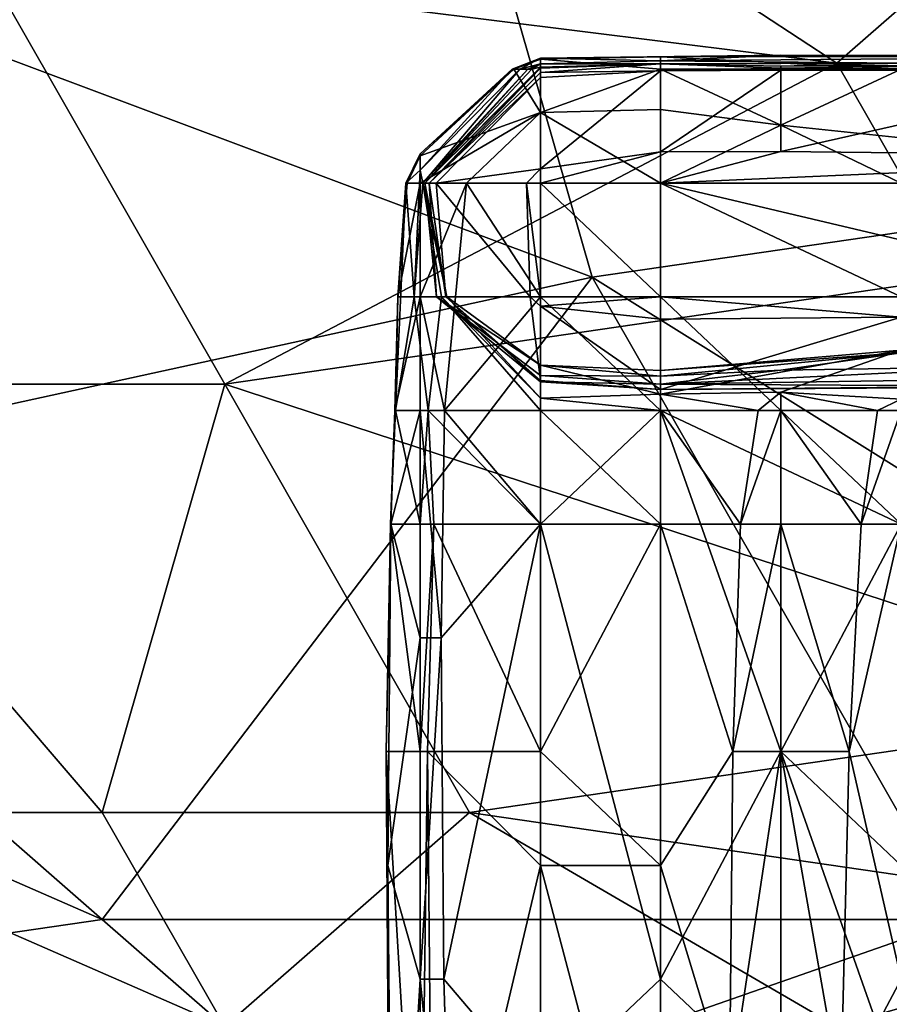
# Model space of a CAD drawing. Extents: x -161 to 11, y -10 to 160.
# Tile 360 of 499: x 0.8068 to 0.8386, y -0.2994 to -0.2634. Entities that reach past the tile are written whole.
import ezdxf

# ---------------------------------------------------------------- set-up
doc = ezdxf.new("R2010")
doc.units = 0
doc.header["$MEASUREMENT"] = 0
doc.layers.get('0').update_dxf_attribs({"linetype": 'CONTINUOUS'})

msp = doc.modelspace()

# ---------------------------------------------------------------- linework, layer by layer
for points in [[(0.83665, -0.265026, 0.390552), (0.818766, -0.253307, 0.392223), (0.805353, -0.26112, 0.390818)], [(0.818766, -0.253307, 0.392223), (0.83665, -0.265026, 0.390552), (0.845592, -0.257213, 0.391908)], [(0.823237, -0.257213, 0.266873), (0.832179, -0.253307, 0.266814), (0.854534, -0.268932, 0.266399)], [(0.876889, -0.26112, 0.26635), (0.854534, -0.268932, 0.266399), (0.832179, -0.253307, 0.266814)], [(0.823237, -0.257213, 0.266873), (0.827708, -0.272838, 0.266464), (0.79641, -0.26112, 0.267054)], [(0.854534, -0.268932, 0.266399), (0.827708, -0.272838, 0.266464), (0.823237, -0.257213, 0.266873)], [(0.83665, -0.265026, 0.390552), (0.859005, -0.265026, 0.390868), (0.845592, -0.257213, 0.391908)], [(0.827708, -0.272838, 0.266464), (0.791939, -0.280651, 0.266374), (0.79641, -0.26112, 0.267054)], [(0.814295, -0.276745, 0.38826), (0.805353, -0.26112, 0.390818), (0.79641, -0.276745, 0.387993)], [(0.83665, -0.265026, 0.390552), (0.805353, -0.26112, 0.390818), (0.814295, -0.276745, 0.38826)], [(0.830212, -0.264941, 0.236834), (0.834601, -0.264735, 0.225563), (0.825822, -0.264845, 0.225563)], [(0.834601, -0.264735, 0.225563), (0.830212, -0.264791, 0.221806), (0.825822, -0.264845, 0.225563)], [(0.825822, -0.264845, 0.225563), (0.830212, -0.264791, 0.221806), (0.825822, -0.264879, 0.221806)], [(0.825822, -0.264879, 0.221806), (0.830212, -0.264791, 0.221806), (0.830212, -0.26525, 0.22028)], [(0.834601, -0.264735, 0.225563), (0.830212, -0.264941, 0.236834), (0.843381, -0.264826, 0.233077)], [(0.830212, -0.264791, 0.221806), (0.834601, -0.264735, 0.225563), (0.84777, -0.264776, 0.221806)], [(0.838991, -0.26525, 0.220585), (0.830212, -0.264791, 0.221806), (0.84777, -0.264776, 0.221806)], [(0.838991, -0.26525, 0.220585), (0.830212, -0.26525, 0.22028), (0.830212, -0.264791, 0.221806)], [(0.834601, -0.264735, 0.225563), (0.843381, -0.264826, 0.233077), (0.84777, -0.264776, 0.221806)], [(0.814295, -0.276745, 0.38826), (0.841121, -0.272838, 0.389299), (0.83665, -0.265026, 0.390552)], [(0.8216, -0.2694, 0.248106), (0.825822, -0.265174, 0.248106), (0.825506, -0.26525, 0.240592)], [(0.825822, -0.265174, 0.248106), (0.8216, -0.2694, 0.248106), (0.825822, -0.265211, 0.25562)], [(0.825822, -0.264845, 0.225563), (0.82479, -0.26525, 0.225563), (0.825076, -0.26525, 0.22932)], [(0.824849, -0.26525, 0.221806), (0.82479, -0.26525, 0.225563), (0.825822, -0.264845, 0.225563)], [(0.825822, -0.264845, 0.225563), (0.825822, -0.264879, 0.221806), (0.824849, -0.26525, 0.221806)], [(0.825822, -0.264879, 0.221806), (0.825822, -0.26682, 0.218049), (0.824849, -0.26525, 0.221806)], [(0.825076, -0.26525, 0.22932), (0.825822, -0.265049, 0.233077), (0.825822, -0.264845, 0.225563)], [(0.825368, -0.26525, 0.233077), (0.825822, -0.265049, 0.233077), (0.825076, -0.26525, 0.22932)], [(0.825506, -0.26525, 0.240592), (0.825822, -0.265049, 0.233077), (0.825368, -0.26525, 0.233077)], [(0.825506, -0.26525, 0.240592), (0.825822, -0.265174, 0.248106), (0.825822, -0.265049, 0.233077)], [(0.825822, -0.265049, 0.233077), (0.830212, -0.264941, 0.236834), (0.825822, -0.264845, 0.225563)], [(0.830212, -0.26525, 0.22028), (0.825822, -0.26682, 0.218049), (0.825822, -0.264879, 0.221806)], [(0.830212, -0.264941, 0.236834), (0.825822, -0.265049, 0.233077), (0.830212, -0.265055, 0.251863)], [(0.825822, -0.265368, 0.263134), (0.830212, -0.265305, 0.266891), (0.830212, -0.265047, 0.25562)], [(0.830212, -0.265047, 0.25562), (0.825822, -0.265211, 0.25562), (0.825822, -0.265368, 0.263134)], [(0.830212, -0.265047, 0.25562), (0.830212, -0.265055, 0.251863), (0.825822, -0.265211, 0.25562)], [(0.825822, -0.265174, 0.248106), (0.830212, -0.265055, 0.251863), (0.825822, -0.265049, 0.233077)], [(0.825822, -0.265211, 0.25562), (0.830212, -0.265055, 0.251863), (0.825822, -0.265174, 0.248106)], [(0.830212, -0.264941, 0.236834), (0.838991, -0.265029, 0.244349), (0.843381, -0.264826, 0.233077)], [(0.838991, -0.265029, 0.244349), (0.830212, -0.264941, 0.236834), (0.830212, -0.265055, 0.251863)], [(0.830212, -0.265055, 0.251863), (0.834601, -0.265133, 0.25562), (0.838991, -0.265029, 0.244349)], [(0.834601, -0.265133, 0.25562), (0.830212, -0.265047, 0.25562), (0.834601, -0.265203, 0.263134)], [(0.834601, -0.265133, 0.25562), (0.830212, -0.265055, 0.251863), (0.830212, -0.265047, 0.25562)], [(0.830212, -0.265305, 0.266891), (0.834601, -0.265203, 0.263134), (0.830212, -0.265047, 0.25562)], [(0.834601, -0.265133, 0.25562), (0.843381, -0.26509, 0.25562), (0.838991, -0.265029, 0.244349)], [(0.834601, -0.265133, 0.25562), (0.834601, -0.265203, 0.263134), (0.843381, -0.26509, 0.25562)], [(0.834601, -0.265203, 0.263134), (0.84777, -0.265287, 0.266891), (0.843381, -0.26509, 0.25562)], [(0.859005, -0.265026, 0.390868), (0.83665, -0.265026, 0.390552), (0.841121, -0.272838, 0.389299)], [(0.824849, -0.26525, 0.221806), (0.825822, -0.26682, 0.218049), (0.821433, -0.268404, 0.221806)], [(0.821433, -0.268936, 0.22932), (0.821532, -0.2694, 0.233077), (0.825076, -0.26525, 0.22932)], [(0.821433, -0.268936, 0.22932), (0.825076, -0.26525, 0.22932), (0.82479, -0.26525, 0.225563)], [(0.821433, -0.268936, 0.22932), (0.82479, -0.26525, 0.225563), (0.821433, -0.268339, 0.225563)], [(0.824849, -0.26525, 0.221806), (0.821433, -0.268339, 0.225563), (0.82479, -0.26525, 0.225563)], [(0.821433, -0.268339, 0.225563), (0.824849, -0.26525, 0.221806), (0.821433, -0.268404, 0.221806)], [(0.821532, -0.2694, 0.233077), (0.821597, -0.2694, 0.236834), (0.825368, -0.26525, 0.233077)], [(0.825076, -0.26525, 0.22932), (0.821532, -0.2694, 0.233077), (0.825368, -0.26525, 0.233077)], [(0.825506, -0.26525, 0.240592), (0.821597, -0.2694, 0.236834), (0.8216, -0.2694, 0.248106)], [(0.825368, -0.26525, 0.233077), (0.821597, -0.2694, 0.236834), (0.825506, -0.26525, 0.240592)], [(0.821759, -0.2694, 0.263134), (0.825822, -0.265211, 0.25562), (0.8216, -0.2694, 0.248106)], [(0.821759, -0.2694, 0.263134), (0.825822, -0.265368, 0.263134), (0.825822, -0.265211, 0.25562)], [(0.825822, -0.265368, 0.263134), (0.821759, -0.2694, 0.263134), (0.825822, -0.265553, 0.266891)], [(0.830212, -0.26525, 0.22028), (0.830212, -0.266718, 0.218049), (0.825822, -0.26682, 0.218049)], [(0.830212, -0.268261, 0.270649), (0.830212, -0.265305, 0.266891), (0.825822, -0.268876, 0.270649)], [(0.825822, -0.265553, 0.266891), (0.825822, -0.268876, 0.270649), (0.830212, -0.265305, 0.266891)], [(0.825822, -0.265553, 0.266891), (0.830212, -0.265305, 0.266891), (0.825822, -0.265368, 0.263134)], [(0.830212, -0.265305, 0.266891), (0.834601, -0.265286, 0.266891), (0.834601, -0.265203, 0.263134)], [(0.830212, -0.266718, 0.218049), (0.830212, -0.26525, 0.22028), (0.834601, -0.267288, 0.218049)], [(0.838991, -0.26525, 0.220585), (0.834601, -0.267288, 0.218049), (0.830212, -0.26525, 0.22028)], [(0.830212, -0.268261, 0.270649), (0.834601, -0.268251, 0.270649), (0.834601, -0.265286, 0.266891)], [(0.830212, -0.265305, 0.266891), (0.830212, -0.268261, 0.270649), (0.834601, -0.265286, 0.266891)], [(0.834601, -0.265203, 0.263134), (0.834601, -0.265286, 0.266891), (0.84777, -0.265287, 0.266891)], [(0.834601, -0.267288, 0.218049), (0.838991, -0.26525, 0.220585), (0.838991, -0.267756, 0.218049)], [(0.834601, -0.265286, 0.266891), (0.834601, -0.268251, 0.270649), (0.84777, -0.265287, 0.266891)], [(0.834601, -0.268251, 0.270649), (0.85216, -0.268439, 0.270649), (0.84777, -0.265287, 0.266891)], [(0.821759, -0.2694, 0.263134), (0.822012, -0.2694, 0.266891), (0.825822, -0.265553, 0.266891)], [(0.825822, -0.268876, 0.270649), (0.825822, -0.265553, 0.266891), (0.822012, -0.2694, 0.266891)], [(0.821433, -0.2694, 0.220472), (0.825822, -0.26682, 0.218049), (0.823129, -0.2694, 0.218049)], [(0.825822, -0.26682, 0.218049), (0.821433, -0.2694, 0.220472), (0.821433, -0.268404, 0.221806)], [(0.825822, -0.26682, 0.218049), (0.825822, -0.2694, 0.216904), (0.823129, -0.2694, 0.218049)], [(0.830212, -0.266718, 0.218049), (0.830212, -0.2694, 0.21683), (0.825822, -0.26682, 0.218049)], [(0.825822, -0.2694, 0.216904), (0.825822, -0.26682, 0.218049), (0.830212, -0.2694, 0.21683)], [(0.834601, -0.267288, 0.218049), (0.830212, -0.2694, 0.21683), (0.830212, -0.266718, 0.218049)], [(0.830212, -0.2694, 0.21683), (0.834601, -0.267288, 0.218049), (0.838991, -0.2694, 0.217431)], [(0.838991, -0.267756, 0.218049), (0.838991, -0.2694, 0.217431), (0.834601, -0.267288, 0.218049)], [(0.821433, -0.268339, 0.225563), (0.820914, -0.2694, 0.225563), (0.821433, -0.268936, 0.22932)], [(0.820914, -0.2694, 0.225563), (0.821433, -0.268339, 0.225563), (0.820963, -0.2694, 0.221806)], [(0.821433, -0.268404, 0.221806), (0.820963, -0.2694, 0.221806), (0.821433, -0.268339, 0.225563)], [(0.820963, -0.2694, 0.221806), (0.821433, -0.268404, 0.221806), (0.821433, -0.2694, 0.220472)], [(0.830212, -0.268261, 0.270649), (0.825822, -0.268876, 0.270649), (0.825822, -0.2694, 0.270892)], [(0.825822, -0.2694, 0.270892), (0.830212, -0.2694, 0.271205), (0.830212, -0.268261, 0.270649)], [(0.830212, -0.268261, 0.270649), (0.830212, -0.2694, 0.271205), (0.834601, -0.268251, 0.270649)], [(0.834601, -0.268251, 0.270649), (0.830212, -0.2694, 0.271205), (0.85216, -0.268439, 0.270649)], [(0.85216, -0.268439, 0.270649), (0.830212, -0.2694, 0.271205), (0.860939, -0.2694, 0.271088)], [(0.821433, -0.268936, 0.22932), (0.820914, -0.2694, 0.225563), (0.821214, -0.27355, 0.22932)], [(0.821214, -0.27355, 0.22932), (0.821532, -0.2694, 0.233077), (0.821433, -0.268936, 0.22932)], [(0.822012, -0.2694, 0.266891), (0.825316, -0.2694, 0.270649), (0.825822, -0.268876, 0.270649)], [(0.825822, -0.268876, 0.270649), (0.825316, -0.2694, 0.270649), (0.825822, -0.2694, 0.270892)], [(0.827708, -0.272838, 0.266464), (0.854534, -0.268932, 0.266399), (0.859005, -0.29237, 0.26554)], [(0.821214, -0.27355, 0.22932), (0.820914, -0.2694, 0.225563), (0.820531, -0.2777, 0.225563)], [(0.820614, -0.27355, 0.221806), (0.820531, -0.2777, 0.225563), (0.820914, -0.2694, 0.225563)], [(0.820614, -0.27355, 0.221806), (0.820963, -0.2694, 0.221806), (0.821433, -0.2694, 0.220472)], [(0.821433, -0.2694, 0.220472), (0.821433, -0.27355, 0.219485), (0.820614, -0.27355, 0.221806)], [(0.820963, -0.2694, 0.221806), (0.820614, -0.27355, 0.221806), (0.820914, -0.2694, 0.225563)], [(0.821214, -0.27355, 0.22932), (0.822212, -0.27355, 0.233077), (0.821532, -0.2694, 0.233077)], [(0.821433, -0.27355, 0.219485), (0.821433, -0.2694, 0.220472), (0.823129, -0.2694, 0.218049)], [(0.82232, -0.2777, 0.218049), (0.821433, -0.27355, 0.219485), (0.823129, -0.2694, 0.218049)], [(0.821532, -0.2694, 0.233077), (0.822411, -0.27355, 0.236834), (0.821597, -0.2694, 0.236834)], [(0.822411, -0.27355, 0.236834), (0.821532, -0.2694, 0.233077), (0.822212, -0.27355, 0.233077)], [(0.821597, -0.2694, 0.236834), (0.822023, -0.27355, 0.244349), (0.8216, -0.2694, 0.248106)], [(0.822023, -0.27355, 0.244349), (0.821597, -0.2694, 0.236834), (0.822411, -0.27355, 0.236834)], [(0.8216, -0.2694, 0.248106), (0.822025, -0.27355, 0.25562), (0.821759, -0.2694, 0.263134)], [(0.822025, -0.27355, 0.25562), (0.8216, -0.2694, 0.248106), (0.822023, -0.27355, 0.244349)], [(0.821759, -0.2694, 0.263134), (0.822373, -0.27355, 0.266891), (0.822012, -0.2694, 0.266891)], [(0.822373, -0.27355, 0.266891), (0.821759, -0.2694, 0.263134), (0.822025, -0.27355, 0.25562)], [(0.825316, -0.2694, 0.270649), (0.822012, -0.2694, 0.266891), (0.825453, -0.27355, 0.270649)], [(0.822373, -0.27355, 0.266891), (0.825453, -0.27355, 0.270649), (0.822012, -0.2694, 0.266891)], [(0.823129, -0.2694, 0.218049), (0.825822, -0.27355, 0.216676), (0.82232, -0.2777, 0.218049)], [(0.825822, -0.27355, 0.216676), (0.823129, -0.2694, 0.218049), (0.825822, -0.2694, 0.216904)], [(0.825822, -0.2694, 0.270892), (0.825316, -0.2694, 0.270649), (0.825822, -0.27355, 0.270831)], [(0.825453, -0.27355, 0.270649), (0.825822, -0.27355, 0.270831), (0.825316, -0.2694, 0.270649)], [(0.830212, -0.27355, 0.271079), (0.830212, -0.2694, 0.271205), (0.825822, -0.2694, 0.270892)], [(0.825822, -0.27355, 0.270831), (0.830212, -0.27355, 0.271079), (0.825822, -0.2694, 0.270892)], [(0.830212, -0.2694, 0.21683), (0.830212, -0.27355, 0.216591), (0.825822, -0.2694, 0.216904)], [(0.830212, -0.27355, 0.216591), (0.825822, -0.27355, 0.216676), (0.825822, -0.2694, 0.216904)], [(0.860939, -0.2694, 0.271088), (0.830212, -0.2694, 0.271205), (0.84777, -0.27355, 0.271037)], [(0.830212, -0.2694, 0.271205), (0.830212, -0.27355, 0.271079), (0.84777, -0.27355, 0.271037)], [(0.838991, -0.27355, 0.21737), (0.830212, -0.2694, 0.21683), (0.838991, -0.2694, 0.217431)], [(0.830212, -0.27355, 0.216591), (0.830212, -0.2694, 0.21683), (0.838991, -0.27355, 0.21737)], [(0.791939, -0.280651, 0.266374), (0.827708, -0.272838, 0.266464), (0.809824, -0.296276, 0.26555)], [(0.841121, -0.296276, 0.265429), (0.809824, -0.296276, 0.26555), (0.827708, -0.272838, 0.266464)], [(0.850063, -0.288463, 0.386642), (0.841121, -0.272838, 0.389299), (0.814295, -0.276745, 0.38826)], [(0.859005, -0.29237, 0.26554), (0.841121, -0.296276, 0.265429), (0.827708, -0.272838, 0.266464)], [(0.820531, -0.2777, 0.225563), (0.820614, -0.27355, 0.221806), (0.820505, -0.2777, 0.221806)], [(0.820505, -0.2777, 0.221806), (0.820614, -0.27355, 0.221806), (0.821433, -0.27355, 0.219485)], [(0.821433, -0.2777, 0.21926), (0.820505, -0.2777, 0.221806), (0.821433, -0.27355, 0.219485)], [(0.821214, -0.27355, 0.22932), (0.820531, -0.2777, 0.225563), (0.821725, -0.2777, 0.22932)], [(0.821725, -0.2777, 0.22932), (0.822212, -0.27355, 0.233077), (0.821214, -0.27355, 0.22932)], [(0.821433, -0.27355, 0.219485), (0.82232, -0.2777, 0.218049), (0.821433, -0.2777, 0.21926)], [(0.821725, -0.2777, 0.22932), (0.825822, -0.2777, 0.232676), (0.822212, -0.27355, 0.233077)], [(0.822023, -0.27355, 0.244349), (0.825822, -0.276419, 0.244349), (0.822025, -0.27355, 0.25562)], [(0.825822, -0.276419, 0.244349), (0.822023, -0.27355, 0.244349), (0.825822, -0.276052, 0.236834)], [(0.822411, -0.27355, 0.236834), (0.825822, -0.276052, 0.236834), (0.822023, -0.27355, 0.244349)], [(0.822025, -0.27355, 0.25562), (0.825822, -0.276651, 0.263134), (0.822373, -0.27355, 0.266891)], [(0.825822, -0.276651, 0.263134), (0.822025, -0.27355, 0.25562), (0.825822, -0.276419, 0.244349)], [(0.825822, -0.277253, 0.233077), (0.822411, -0.27355, 0.236834), (0.822212, -0.27355, 0.233077)], [(0.822212, -0.27355, 0.233077), (0.825822, -0.2777, 0.232676), (0.825822, -0.277253, 0.233077)], [(0.825822, -0.281851, 0.216614), (0.82232, -0.2777, 0.218049), (0.825822, -0.27355, 0.216676)], [(0.822373, -0.27355, 0.266891), (0.825822, -0.276607, 0.266891), (0.825453, -0.27355, 0.270649)], [(0.825822, -0.276607, 0.266891), (0.822373, -0.27355, 0.266891), (0.825822, -0.276651, 0.263134)], [(0.825822, -0.276052, 0.236834), (0.822411, -0.27355, 0.236834), (0.825822, -0.277253, 0.233077)], [(0.825822, -0.273893, 0.270649), (0.825822, -0.27355, 0.270831), (0.825453, -0.27355, 0.270649)], [(0.825822, -0.273893, 0.270649), (0.825453, -0.27355, 0.270649), (0.825822, -0.276607, 0.266891)], [(0.830212, -0.27355, 0.216591), (0.830212, -0.2777, 0.216498), (0.825822, -0.27355, 0.216676)], [(0.825822, -0.281851, 0.216614), (0.825822, -0.27355, 0.216676), (0.830212, -0.2777, 0.216498)], [(0.830212, -0.27355, 0.271079), (0.825822, -0.27355, 0.270831), (0.825822, -0.273893, 0.270649)], [(0.830212, -0.274369, 0.270649), (0.830212, -0.27355, 0.271079), (0.825822, -0.273893, 0.270649)], [(0.838991, -0.2743, 0.270649), (0.830212, -0.27355, 0.271079), (0.830212, -0.274369, 0.270649)], [(0.838991, -0.2743, 0.270649), (0.84777, -0.27355, 0.271037), (0.830212, -0.27355, 0.271079)], [(0.830212, -0.27355, 0.216591), (0.838991, -0.27355, 0.21737), (0.838991, -0.281851, 0.217131)], [(0.830212, -0.2777, 0.216498), (0.830212, -0.27355, 0.216591), (0.838991, -0.281851, 0.217131)], [(0.825822, -0.273893, 0.270649), (0.830212, -0.276935, 0.266891), (0.830212, -0.274369, 0.270649)], [(0.825822, -0.276607, 0.266891), (0.830212, -0.276935, 0.266891), (0.825822, -0.273893, 0.270649)], [(0.843381, -0.276849, 0.266891), (0.838991, -0.2743, 0.270649), (0.830212, -0.276935, 0.266891)], [(0.838991, -0.2743, 0.270649), (0.830212, -0.274369, 0.270649), (0.830212, -0.276935, 0.266891)], [(0.830212, -0.276236, 0.236834), (0.838991, -0.275495, 0.22932), (0.838991, -0.275594, 0.233077)], [(0.830212, -0.276236, 0.236834), (0.830212, -0.277104, 0.233077), (0.838991, -0.275495, 0.22932)], [(0.838991, -0.275495, 0.22932), (0.830212, -0.277104, 0.233077), (0.834601, -0.277036, 0.22932)], [(0.830212, -0.276451, 0.240592), (0.838991, -0.275594, 0.233077), (0.834601, -0.276231, 0.240592)], [(0.838991, -0.275594, 0.233077), (0.830212, -0.276451, 0.240592), (0.830212, -0.276236, 0.236834)], [(0.834601, -0.277036, 0.22932), (0.838991, -0.277288, 0.225563), (0.838991, -0.275495, 0.22932)], [(0.834601, -0.276231, 0.240592), (0.838991, -0.275594, 0.233077), (0.843381, -0.2761, 0.240592)], [(0.830212, -0.277104, 0.233077), (0.830212, -0.276236, 0.236834), (0.825822, -0.276052, 0.236834)], [(0.825822, -0.276052, 0.236834), (0.825822, -0.277253, 0.233077), (0.830212, -0.277104, 0.233077)], [(0.825822, -0.276419, 0.244349), (0.825822, -0.276052, 0.236834), (0.830212, -0.276451, 0.240592)], [(0.830212, -0.276236, 0.236834), (0.830212, -0.276451, 0.240592), (0.825822, -0.276052, 0.236834)], [(0.843381, -0.2761, 0.240592), (0.85216, -0.276407, 0.251863), (0.830212, -0.276735, 0.25562)], [(0.843381, -0.2761, 0.240592), (0.830212, -0.276735, 0.25562), (0.834601, -0.276231, 0.240592)], [(0.830212, -0.276735, 0.25562), (0.830212, -0.276451, 0.240592), (0.834601, -0.276231, 0.240592)], [(0.830212, -0.276735, 0.25562), (0.825822, -0.276651, 0.263134), (0.825822, -0.276419, 0.244349)], [(0.830212, -0.276735, 0.25562), (0.825822, -0.276419, 0.244349), (0.830212, -0.276451, 0.240592)], [(0.825822, -0.276607, 0.266891), (0.825822, -0.276651, 0.263134), (0.830212, -0.276935, 0.266891)], [(0.830212, -0.276935, 0.266891), (0.825822, -0.276651, 0.263134), (0.830212, -0.276735, 0.25562)], [(0.830212, -0.276735, 0.25562), (0.85216, -0.276407, 0.251863), (0.843381, -0.276815, 0.263134)], [(0.814295, -0.276745, 0.38826), (0.79641, -0.276745, 0.387993), (0.809824, -0.29237, 0.385293)], [(0.79641, -0.276745, 0.387993), (0.79641, -0.29237, 0.385054), (0.809824, -0.29237, 0.385293)], [(0.823237, -0.29237, 0.385486), (0.814295, -0.276745, 0.38826), (0.809824, -0.29237, 0.385293)], [(0.814295, -0.276745, 0.38826), (0.823237, -0.29237, 0.385486), (0.850063, -0.288463, 0.386642)], [(0.830212, -0.276935, 0.266891), (0.830212, -0.276735, 0.25562), (0.843381, -0.276815, 0.263134)], [(0.830212, -0.276935, 0.266891), (0.843381, -0.276815, 0.263134), (0.843381, -0.276849, 0.266891)], [(0.834601, -0.277036, 0.22932), (0.830212, -0.277104, 0.233077), (0.833772, -0.2777, 0.22932)], [(0.834601, -0.277036, 0.22932), (0.833772, -0.2777, 0.22932), (0.834601, -0.2777, 0.228183)], [(0.838991, -0.277288, 0.225563), (0.834601, -0.277036, 0.22932), (0.838136, -0.2777, 0.225563)], [(0.834601, -0.277036, 0.22932), (0.834601, -0.2777, 0.228183), (0.838136, -0.2777, 0.225563)], [(0.825822, -0.277253, 0.233077), (0.830212, -0.2777, 0.232326), (0.830212, -0.277104, 0.233077)], [(0.830212, -0.2777, 0.232326), (0.825822, -0.277253, 0.233077), (0.825822, -0.2777, 0.232676)], [(0.830212, -0.277104, 0.233077), (0.830212, -0.2777, 0.232326), (0.833772, -0.2777, 0.22932)], [(0.838991, -0.2777, 0.225324), (0.838991, -0.277288, 0.225563), (0.838136, -0.2777, 0.225563)], [(0.820531, -0.2777, 0.225563), (0.820346, -0.281851, 0.225563), (0.821433, -0.281851, 0.228556)], [(0.820505, -0.2777, 0.221806), (0.820346, -0.281851, 0.225563), (0.820531, -0.2777, 0.225563)], [(0.820346, -0.281851, 0.225563), (0.820505, -0.2777, 0.221806), (0.820362, -0.281851, 0.221806)], [(0.820505, -0.2777, 0.221806), (0.821433, -0.2777, 0.21926), (0.820362, -0.281851, 0.221806)], [(0.821433, -0.286001, 0.218944), (0.820362, -0.281851, 0.221806), (0.821433, -0.2777, 0.21926)], [(0.821433, -0.281851, 0.228556), (0.821725, -0.2777, 0.22932), (0.820531, -0.2777, 0.225563)], [(0.821433, -0.2777, 0.21926), (0.8222, -0.286001, 0.218049), (0.821433, -0.286001, 0.218944)], [(0.821433, -0.2777, 0.21926), (0.82232, -0.2777, 0.218049), (0.8222, -0.286001, 0.218049)], [(0.821725, -0.2777, 0.22932), (0.821433, -0.281851, 0.228556), (0.821932, -0.281851, 0.22932)], [(0.825822, -0.281851, 0.231425), (0.825822, -0.2777, 0.232676), (0.821725, -0.2777, 0.22932)], [(0.821932, -0.281851, 0.22932), (0.825822, -0.281851, 0.231425), (0.821725, -0.2777, 0.22932)], [(0.82232, -0.2777, 0.218049), (0.825822, -0.281851, 0.216614), (0.8222, -0.286001, 0.218049)], [(0.825822, -0.2777, 0.232676), (0.830212, -0.281851, 0.231199), (0.830212, -0.2777, 0.232326)], [(0.825822, -0.2777, 0.232676), (0.825822, -0.281851, 0.231425), (0.830212, -0.281851, 0.231199)], [(0.830212, -0.298451, 0.216662), (0.825822, -0.281851, 0.216614), (0.830212, -0.2777, 0.216498)], [(0.830212, -0.281851, 0.231199), (0.833126, -0.281851, 0.22932), (0.830212, -0.2777, 0.232326)], [(0.833772, -0.2777, 0.22932), (0.830212, -0.2777, 0.232326), (0.833126, -0.281851, 0.22932)], [(0.834601, -0.290151, 0.216865), (0.830212, -0.2777, 0.216498), (0.838991, -0.281851, 0.217131)], [(0.834601, -0.290151, 0.216865), (0.830212, -0.298451, 0.216662), (0.830212, -0.2777, 0.216498)], [(0.834601, -0.2777, 0.228183), (0.833772, -0.2777, 0.22932), (0.833126, -0.281851, 0.22932)], [(0.834601, -0.2777, 0.228183), (0.833126, -0.281851, 0.22932), (0.834601, -0.281851, 0.22758)], [(0.834601, -0.281851, 0.22758), (0.837533, -0.281851, 0.225563), (0.834601, -0.2777, 0.228183)], [(0.838136, -0.2777, 0.225563), (0.834601, -0.2777, 0.228183), (0.837533, -0.281851, 0.225563)], [(0.837533, -0.281851, 0.225563), (0.838991, -0.2777, 0.225324), (0.838136, -0.2777, 0.225563)], [(0.837533, -0.281851, 0.225563), (0.838991, -0.281851, 0.225105), (0.838991, -0.2777, 0.225324)], [(0.774055, -0.280651, 0.266464), (0.791939, -0.280651, 0.266374), (0.809824, -0.296276, 0.26555)], [(0.809824, -0.296276, 0.26555), (0.782997, -0.300182, 0.265484), (0.774055, -0.280651, 0.266464)], [(0.820346, -0.281851, 0.225563), (0.820187, -0.290151, 0.225563), (0.821433, -0.290151, 0.228922)], [(0.820362, -0.281851, 0.221806), (0.820187, -0.290151, 0.225563), (0.820346, -0.281851, 0.225563)], [(0.820256, -0.294301, 0.221806), (0.820187, -0.290151, 0.225563), (0.820362, -0.281851, 0.221806)], [(0.820362, -0.281851, 0.221806), (0.821433, -0.286001, 0.218944), (0.820256, -0.294301, 0.221806)], [(0.821433, -0.290151, 0.228922), (0.821433, -0.281851, 0.228556), (0.820346, -0.281851, 0.225563)], [(0.821433, -0.290151, 0.228922), (0.821932, -0.281851, 0.22932), (0.821433, -0.281851, 0.228556)], [(0.821932, -0.281851, 0.22932), (0.821433, -0.290151, 0.228922), (0.821703, -0.290151, 0.22932)], [(0.821703, -0.290151, 0.22932), (0.825822, -0.290151, 0.231349), (0.821932, -0.281851, 0.22932)], [(0.825822, -0.281851, 0.231425), (0.821932, -0.281851, 0.22932), (0.825822, -0.290151, 0.231349)], [(0.822296, -0.298451, 0.218049), (0.8222, -0.286001, 0.218049), (0.825822, -0.281851, 0.216614)], [(0.825822, -0.281851, 0.216614), (0.825822, -0.302601, 0.216684), (0.822296, -0.298451, 0.218049)], [(0.825822, -0.290151, 0.231349), (0.830212, -0.281851, 0.231199), (0.825822, -0.281851, 0.231425)], [(0.825822, -0.290151, 0.231349), (0.830212, -0.294301, 0.230995), (0.830212, -0.281851, 0.231199)], [(0.830212, -0.298451, 0.216662), (0.825822, -0.302601, 0.216684), (0.825822, -0.281851, 0.216614)], [(0.830212, -0.294301, 0.230995), (0.832851, -0.290151, 0.22932), (0.830212, -0.281851, 0.231199)], [(0.833126, -0.281851, 0.22932), (0.830212, -0.281851, 0.231199), (0.832851, -0.290151, 0.22932)], [(0.834601, -0.281851, 0.22758), (0.833126, -0.281851, 0.22932), (0.832851, -0.290151, 0.22932)], [(0.834601, -0.281851, 0.22758), (0.832851, -0.290151, 0.22932), (0.834601, -0.290151, 0.227285)], [(0.834601, -0.290151, 0.227285), (0.837095, -0.290151, 0.225563), (0.834601, -0.281851, 0.22758)], [(0.837533, -0.281851, 0.225563), (0.834601, -0.281851, 0.22758), (0.837095, -0.290151, 0.225563)], [(0.838991, -0.294301, 0.217003), (0.834601, -0.290151, 0.216865), (0.838991, -0.281851, 0.217131)], [(0.837095, -0.290151, 0.225563), (0.838991, -0.281851, 0.225105), (0.837533, -0.281851, 0.225563)], [(0.838991, -0.298451, 0.224842), (0.838991, -0.281851, 0.225105), (0.837095, -0.290151, 0.225563)], [(0.820256, -0.294301, 0.221806), (0.821433, -0.286001, 0.218944), (0.821433, -0.298451, 0.219036)], [(0.821433, -0.286001, 0.218944), (0.8222, -0.286001, 0.218049), (0.821433, -0.298451, 0.219036)], [(0.822296, -0.298451, 0.218049), (0.821433, -0.298451, 0.219036), (0.8222, -0.286001, 0.218049)], [(0.850063, -0.296276, 0.385083), (0.850063, -0.288463, 0.386642), (0.823237, -0.29237, 0.385486)], [(0.821433, -0.310901, 0.228508), (0.820187, -0.290151, 0.225563), (0.820298, -0.306751, 0.225563)], [(0.820187, -0.290151, 0.225563), (0.820256, -0.294301, 0.221806), (0.820298, -0.306751, 0.225563)], [(0.821433, -0.310901, 0.228508), (0.821433, -0.290151, 0.228922), (0.820187, -0.290151, 0.225563)], [(0.821703, -0.290151, 0.22932), (0.821433, -0.310901, 0.228508), (0.821897, -0.310901, 0.22932)], [(0.821433, -0.310901, 0.228508), (0.821703, -0.290151, 0.22932), (0.821433, -0.290151, 0.228922)], [(0.825822, -0.290151, 0.231349), (0.821703, -0.290151, 0.22932), (0.825822, -0.294301, 0.2314)], [(0.821897, -0.310901, 0.22932), (0.825822, -0.294301, 0.2314), (0.821703, -0.290151, 0.22932)], [(0.830212, -0.294301, 0.230995), (0.825822, -0.290151, 0.231349), (0.825822, -0.294301, 0.2314)], [(0.832851, -0.290151, 0.22932), (0.830212, -0.294301, 0.230995), (0.832723, -0.302601, 0.22932)], [(0.834601, -0.290151, 0.216865), (0.834601, -0.302601, 0.216896), (0.830212, -0.298451, 0.216662)], [(0.834601, -0.290151, 0.227285), (0.832851, -0.290151, 0.22932), (0.832723, -0.302601, 0.22932)], [(0.834601, -0.290151, 0.227285), (0.832723, -0.302601, 0.22932), (0.834601, -0.306751, 0.227042)], [(0.834601, -0.306751, 0.227042), (0.836789, -0.302601, 0.225563), (0.834601, -0.290151, 0.227285)], [(0.837095, -0.290151, 0.225563), (0.834601, -0.290151, 0.227285), (0.836789, -0.302601, 0.225563)], [(0.834601, -0.290151, 0.216865), (0.838991, -0.294301, 0.217003), (0.838991, -0.302601, 0.21692)], [(0.838991, -0.302601, 0.21692), (0.834601, -0.302601, 0.216896), (0.834601, -0.290151, 0.216865)], [(0.836789, -0.302601, 0.225563), (0.838991, -0.298451, 0.224842), (0.837095, -0.290151, 0.225563)], [(0.814295, -0.300182, 0.383713), (0.79641, -0.29237, 0.385054), (0.787468, -0.300182, 0.383306)], [(0.814295, -0.300182, 0.383713), (0.809824, -0.29237, 0.385293), (0.79641, -0.29237, 0.385054)], [(0.809824, -0.29237, 0.385293), (0.814295, -0.300182, 0.383713), (0.823237, -0.29237, 0.385486)], [(0.83665, -0.300182, 0.384024), (0.823237, -0.29237, 0.385486), (0.814295, -0.300182, 0.383713)], [(0.823237, -0.29237, 0.385486), (0.83665, -0.300182, 0.384024), (0.850063, -0.296276, 0.385083)], [(0.820448, -0.315051, 0.221806), (0.820298, -0.306751, 0.225563), (0.820256, -0.294301, 0.221806)], [(0.820448, -0.315051, 0.221806), (0.820256, -0.294301, 0.221806), (0.821433, -0.298451, 0.219036)], [(0.825822, -0.294301, 0.2314), (0.821897, -0.310901, 0.22932), (0.825822, -0.310901, 0.231343)], [(0.830212, -0.310901, 0.230843), (0.830212, -0.294301, 0.230995), (0.825822, -0.294301, 0.2314)], [(0.825822, -0.294301, 0.2314), (0.825822, -0.310901, 0.231343), (0.830212, -0.310901, 0.230843)], [(0.830212, -0.294301, 0.230995), (0.830212, -0.310901, 0.230843), (0.832723, -0.302601, 0.22932)], [(0.809824, -0.296276, 0.26555), (0.818766, -0.304088, 0.26521), (0.782997, -0.300182, 0.265484)], [(0.809824, -0.296276, 0.26555), (0.841121, -0.296276, 0.265429), (0.818766, -0.304088, 0.26521)], [(0.841121, -0.296276, 0.265429), (0.841121, -0.304088, 0.265134), (0.818766, -0.304088, 0.26521)], [(0.850063, -0.296276, 0.385083), (0.83665, -0.300182, 0.384024), (0.876889, -0.300182, 0.384631)], [(0.821433, -0.298451, 0.219036), (0.821433, -0.315051, 0.219694), (0.820448, -0.315051, 0.221806)], [(0.821433, -0.298451, 0.219036), (0.822296, -0.298451, 0.218049), (0.822675, -0.310901, 0.218049)], [(0.822675, -0.310901, 0.218049), (0.821433, -0.315051, 0.219694), (0.821433, -0.298451, 0.219036)], [(0.825822, -0.302601, 0.216684), (0.822675, -0.310901, 0.218049), (0.822296, -0.298451, 0.218049)], [(0.825822, -0.302601, 0.216684), (0.830212, -0.298451, 0.216662), (0.830212, -0.315051, 0.216684)], [(0.830212, -0.315051, 0.216684), (0.830212, -0.298451, 0.216662), (0.834601, -0.302601, 0.216896)], [(0.838991, -0.298451, 0.224842), (0.836789, -0.302601, 0.225563), (0.838991, -0.306751, 0.224815)]]:
    msp.add_3dface(points)

doc.saveas('drawing.dxf')
